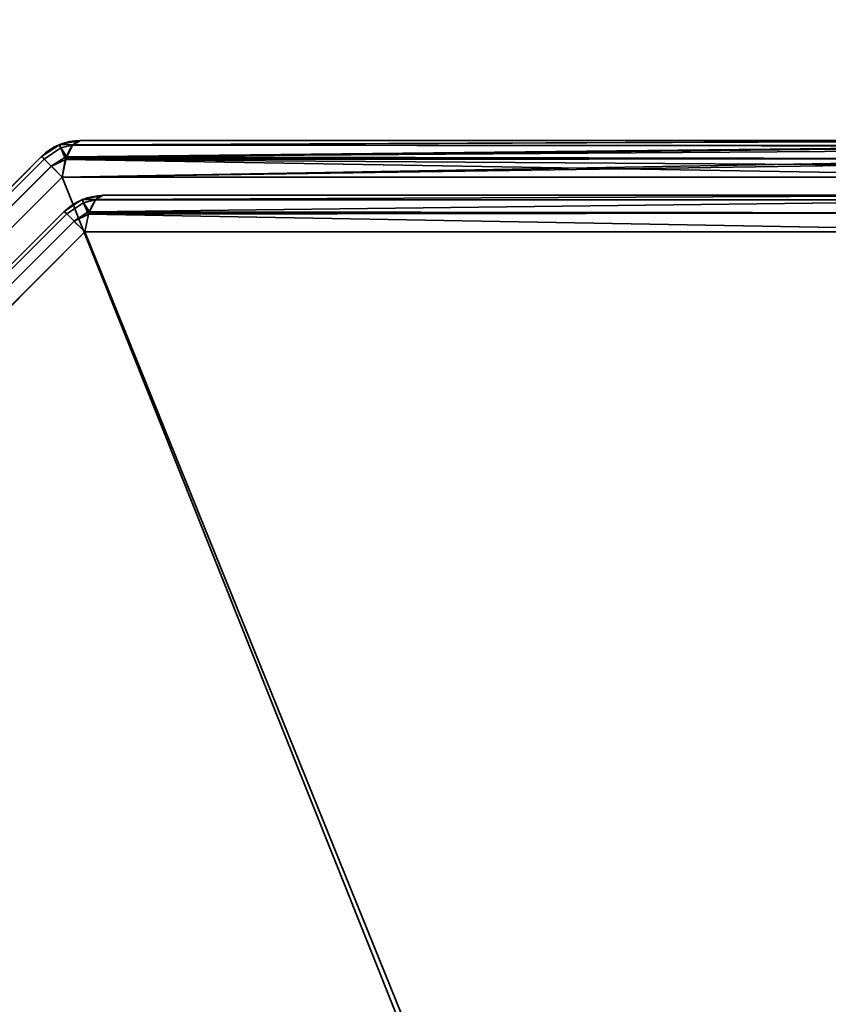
# Model space of a CAD drawing. Header units: millimetres. Extents: x -488 to 6688, y -115 to 115.
# Tile 491 of 656: x 1120 to 1131, y -9 to 3. Entities that reach past the tile are written whole.
import ezdxf

# ---------------------------------------------------------------- set-up
doc = ezdxf.new("R2010")
doc.units = ezdxf.units.MM
doc.layers.add('151', color=7, linetype='Continuous', true_color=0xffffff)

# ---------------------------------------------------------------- blocks, each defined once
blk = doc.blocks.new('UG_SURFACE_002')
at = {"layer": '151', "color": 252, "linetype": 'Continuous', "lineweight": 35}
for points in [[(2037.5, -15, 2194.25), (2037.5, 115, 2194.25), (962.5, 115, 2194.25), (962.5, -15, 2194.25)], [(1112.5, -15, 2044.25), (1112.5, 115, 2044.25), (1887.5, 115, 2044.25), (1887.5, -15, 2044.25)]]:
    blk.add_3dface(points, dxfattribs=at)
blk = doc.blocks.new('UG_SURFACE_115')
at = {"layer": '151', "color": 252, "linetype": 'Continuous', "lineweight": 35}
for points in [[(1121.007, 1.586, 1159.987), (1121.1, 1.641, 1159.739), (1120.834, 1.588, 1159.739)], [(1120.834, 1.588, 1159.739), (1121.1, 1.641, 1159.739), (1121.1, 1.641, 1012.761), (1120.834, 1.588, 1012.761)], [(1120.834, 1.588, 1012.761), (1121.1, 1.641, 1012.761), (1121.007, 1.586, 1012.513)], [(1121.001, 1.583, 1012.499), (1121.007, 1.586, 1012.513), (1134.1, 1.641, 1007.873)], [(1134.1, 1.641, 1007.873), (1134.198, 1.576, 1007.54), (1121.001, 1.583, 1012.499)], [(1121.007, 1.586, 1159.987), (1134.131, 1.636, 1164.732), (1134.1, 1.641, 1164.627)], [(1134.1, 1.641, 1164.627), (1121.1, 1.641, 1159.739), (1121.007, 1.586, 1159.987)], [(1121.007, 1.586, 1012.513), (1121.1, 1.641, 1012.761), (1134.1, 1.641, 1007.873)], [(1121.007, 1.586, 1159.987), (1134.196, 1.567, 1164.955), (1134.131, 1.636, 1164.732)], [(1134.1, 1.641, 1164.627), (1134.1, 1.641, 1007.873), (1121.1, 1.641, 1012.761), (1121.1, 1.641, 1159.739)], [(1120.832, 1.587, 1159.739), (1120.605, 1.436, 1159.739), (1120.637, 1.404, 1159.986), (1120.851, 1.546, 1159.987)], [(1120.832, 1.587, 1159.739), (1120.832, 1.587, 1012.761), (1120.605, 1.436, 1012.761), (1120.605, 1.436, 1159.739)], [(1120.851, 1.546, 1012.513), (1120.637, 1.404, 1012.514), (1120.605, 1.436, 1012.761), (1120.832, 1.587, 1012.761)], [(1120.901, 1.425, 1160.204), (1120.851, 1.546, 1159.987), (1120.637, 1.404, 1159.987), (1120.729, 1.312, 1160.201)], [(1120.637, 1.404, 1159.986), (1120.637, 1.404, 1159.987), (1120.851, 1.546, 1159.987)], [(1120.851, 1.546, 1012.513), (1120.637, 1.404, 1012.513), (1120.637, 1.404, 1012.514)], [(1120.729, 1.312, 1012.299), (1120.637, 1.404, 1012.513), (1120.851, 1.546, 1012.513), (1120.901, 1.425, 1012.296)], [(1120.851, 1.546, 1159.987), (1120.834, 1.588, 1159.739), (1120.832, 1.587, 1159.739)], [(1120.834, 1.588, 1012.761), (1120.832, 1.587, 1012.761), (1120.832, 1.587, 1159.739), (1120.834, 1.588, 1159.739)], [(1120.832, 1.587, 1012.761), (1120.834, 1.588, 1012.761), (1120.851, 1.546, 1012.513)], [(1120.834, 1.588, 1159.739), (1120.851, 1.546, 1159.987), (1121.007, 1.586, 1159.987)], [(1121.007, 1.586, 1012.513), (1120.851, 1.546, 1012.513), (1120.834, 1.588, 1012.761)], [(1121.001, 1.583, 1160.001), (1121.007, 1.586, 1159.987), (1120.851, 1.546, 1159.987)], [(1120.851, 1.546, 1012.513), (1121.007, 1.586, 1012.513), (1121.001, 1.583, 1012.499)], [(1120.926, 1.43, 1160.202), (1121.001, 1.583, 1160.001), (1120.851, 1.546, 1159.987)], [(1120.851, 1.546, 1012.513), (1121.001, 1.583, 1012.499), (1120.926, 1.43, 1012.298)], [(1120.851, 1.546, 1159.987), (1120.901, 1.425, 1160.204), (1120.926, 1.43, 1160.202)], [(1120.926, 1.43, 1012.298), (1120.901, 1.425, 1012.296), (1120.851, 1.546, 1012.513)], [(1120.919, 1.418, 1012.281), (1120.926, 1.43, 1012.298), (1134.198, 1.576, 1007.54)], [(1134.198, 1.576, 1007.54), (1134.21, 1.568, 1007.499), (1120.919, 1.418, 1012.281)], [(1134.21, 1.568, 1007.499), (1134.278, 1.41, 1007.266), (1120.919, 1.418, 1012.281)], [(1134.196, 1.567, 1164.955), (1121.001, 1.583, 1160.001), (1120.926, 1.43, 1160.202)], [(1120.926, 1.43, 1012.298), (1121.001, 1.583, 1012.499), (1134.198, 1.576, 1007.54)], [(1120.926, 1.43, 1160.202), (1134.236, 1.525, 1165.09), (1134.196, 1.567, 1164.955)], [(1120.926, 1.43, 1160.202), (1134.276, 1.406, 1165.228), (1134.236, 1.525, 1165.09)], [(1121.007, 1.586, 1159.987), (1121.001, 1.583, 1160.001), (1134.196, 1.567, 1164.955)], [(1110.596, -8.637, 1159.986), (1120.637, 1.404, 1159.986), (1120.605, 1.436, 1159.739), (1110.564, -8.605, 1159.739)], [(1120.637, 1.404, 1012.514), (1110.596, -8.637, 1012.514), (1110.564, -8.605, 1012.761), (1120.605, 1.436, 1012.761)], [(1120.605, 1.436, 1159.739), (1120.605, 1.436, 1012.761), (1110.564, -8.605, 1012.761), (1110.564, -8.605, 1159.739)], [(1120.637, 1.404, 1159.987), (1120.637, 1.404, 1159.986), (1110.596, -8.637, 1159.986), (1110.596, -8.637, 1159.987)], [(1110.596, -8.637, 1159.987), (1110.688, -8.729, 1160.201), (1120.729, 1.312, 1160.201), (1120.637, 1.404, 1159.987)], [(1120.637, 1.404, 1012.513), (1120.729, 1.312, 1012.299), (1110.688, -8.729, 1012.299), (1110.596, -8.637, 1012.513)], [(1110.596, -8.637, 1012.513), (1110.596, -8.637, 1012.514), (1120.637, 1.404, 1012.514), (1120.637, 1.404, 1012.513)], [(1120.729, 1.312, 1160.201), (1120.73, 1.311, 1160.204), (1120.901, 1.425, 1160.204)], [(1120.901, 1.425, 1012.296), (1120.73, 1.311, 1012.296), (1120.729, 1.312, 1012.299)], [(1120.916, 1.4, 1160.228), (1120.901, 1.425, 1160.204), (1120.73, 1.311, 1160.204)], [(1120.73, 1.311, 1012.296), (1120.901, 1.425, 1012.296), (1120.916, 1.4, 1012.272)], [(1120.73, 1.311, 1160.204), (1120.867, 1.173, 1160.357), (1120.916, 1.4, 1160.228)], [(1120.916, 1.4, 1012.272), (1120.867, 1.173, 1012.143), (1120.73, 1.311, 1012.296)], [(1120.867, 1.173, 1012.143), (1120.916, 1.4, 1012.272), (1134.278, 1.41, 1007.266)], [(1134.278, 1.41, 1007.266), (1134.294, 1.373, 1007.212), (1120.867, 1.173, 1012.143)], [(1120.916, 1.4, 1160.228), (1120.867, 1.173, 1160.357), (1134.332, 1.173, 1165.419)], [(1120.919, 1.418, 1160.219), (1120.926, 1.43, 1160.202), (1120.901, 1.425, 1160.204)], [(1120.901, 1.425, 1012.296), (1120.926, 1.43, 1012.298), (1120.919, 1.418, 1012.281)], [(1120.901, 1.425, 1160.204), (1120.916, 1.4, 1160.228), (1120.919, 1.418, 1160.219)], [(1120.919, 1.418, 1012.281), (1120.916, 1.4, 1012.272), (1120.901, 1.425, 1012.296)], [(1134.276, 1.406, 1165.228), (1120.919, 1.418, 1160.219), (1120.916, 1.4, 1160.228)], [(1120.916, 1.4, 1012.272), (1120.919, 1.418, 1012.281), (1134.278, 1.41, 1007.266)], [(1120.916, 1.4, 1160.228), (1134.31, 1.307, 1165.343), (1134.276, 1.406, 1165.228)], [(1120.916, 1.4, 1160.228), (1134.332, 1.173, 1165.419), (1134.31, 1.307, 1165.343)], [(1120.926, 1.43, 1160.202), (1120.919, 1.418, 1160.219), (1134.276, 1.406, 1165.228)], [(1120.73, 1.311, 1160.204), (1120.729, 1.312, 1160.201), (1110.688, -8.729, 1160.201), (1110.689, -8.73, 1160.204)], [(1110.689, -8.73, 1012.296), (1110.688, -8.729, 1012.299), (1120.729, 1.312, 1012.299), (1120.73, 1.311, 1012.296)], [(1110.689, -8.73, 1160.204), (1110.827, -8.868, 1160.357), (1120.867, 1.173, 1160.357), (1120.73, 1.311, 1160.204)], [(1120.73, 1.311, 1012.296), (1120.867, 1.173, 1012.143), (1110.827, -8.868, 1012.143), (1110.689, -8.73, 1012.296)], [(1134.294, 1.373, 1007.212), (1134.332, 1.173, 1007.081), (1120.867, 1.173, 1012.143)], [(1120.867, 1.173, 1160.357), (1110.827, -8.868, 1160.357), (1110.827, -22.332, 1165.419), (1130.252, -22.332, 1172.723)], [(1130.252, -22.332, 999.777), (1110.827, -22.332, 1007.081), (1110.827, -8.868, 1012.143), (1120.867, 1.173, 1012.143)], [(1130.252, -22.332, 1172.723), (1134.332, -18.252, 1172.723), (1134.332, 1.173, 1165.419), (1120.867, 1.173, 1160.357)], [(1120.867, 1.173, 1012.143), (1134.332, 1.173, 1007.081), (1134.332, -18.252, 999.777), (1130.252, -22.332, 999.777)], [(1121.122, 0.887, 1013.182), (1121.122, 0.887, 1159.318), (1120.895, 0.736, 1159.318), (1120.895, 0.736, 1013.182)], [(1121.122, 0.887, 1013.182), (1120.895, 0.736, 1013.182), (1120.927, 0.704, 1012.935), (1121.141, 0.846, 1012.933)], [(1121.141, 0.846, 1159.567), (1120.927, 0.704, 1159.565), (1120.895, 0.736, 1159.318), (1121.122, 0.887, 1159.318)], [(1121.123, 0.888, 1159.318), (1121.122, 0.887, 1159.318), (1121.122, 0.887, 1013.182), (1121.123, 0.888, 1013.182)], [(1121.141, 0.846, 1012.933), (1121.123, 0.888, 1013.182), (1121.122, 0.887, 1013.182)], [(1121.122, 0.887, 1159.318), (1121.123, 0.888, 1159.318), (1121.141, 0.846, 1159.567)], [(1121.123, 0.888, 1013.182), (1121.39, 0.941, 1013.182), (1121.39, 0.941, 1159.318), (1121.123, 0.888, 1159.318)], [(1121.297, 0.886, 1012.933), (1121.39, 0.941, 1013.182), (1121.123, 0.888, 1013.182)], [(1121.123, 0.888, 1159.318), (1121.39, 0.941, 1159.318), (1121.297, 0.886, 1159.566)], [(1121.123, 0.888, 1013.182), (1121.141, 0.846, 1012.933), (1121.297, 0.886, 1012.933)], [(1121.297, 0.886, 1159.566), (1121.141, 0.846, 1159.567), (1121.123, 0.888, 1159.318)], [(1121.292, 0.883, 1012.92), (1121.297, 0.886, 1012.933), (1121.141, 0.846, 1012.933)], [(1121.141, 0.846, 1159.567), (1121.297, 0.886, 1159.566), (1121.292, 0.883, 1159.58)], [(1121.216, 0.73, 1012.718), (1121.292, 0.883, 1012.92), (1121.141, 0.846, 1012.933)], [(1121.141, 0.846, 1159.567), (1121.292, 0.883, 1159.58), (1121.216, 0.73, 1159.781)], [(1134.002, 0.883, 1164.359), (1133.92, 0.718, 1164.577), (1121.21, 0.718, 1159.798), (1121.216, 0.73, 1159.781)], [(1121.216, 0.73, 1159.781), (1121.292, 0.883, 1159.58), (1134.002, 0.883, 1164.359)], [(1133.92, 0.718, 1007.923), (1134.002, 0.883, 1008.141), (1121.292, 0.883, 1012.92), (1121.216, 0.73, 1012.718)], [(1134.1, 0.941, 1164.097), (1134.002, 0.883, 1164.359), (1121.292, 0.883, 1159.58), (1121.297, 0.886, 1159.566)], [(1121.297, 0.886, 1012.933), (1121.292, 0.883, 1012.92), (1134.002, 0.883, 1008.141)], [(1121.297, 0.886, 1159.566), (1121.39, 0.941, 1159.318), (1134.1, 0.941, 1164.097)], [(1134.002, 0.883, 1008.141), (1134.1, 0.941, 1008.403), (1121.39, 0.941, 1013.182), (1121.297, 0.886, 1012.933)], [(1134.1, 0.941, 1164.097), (1121.39, 0.941, 1159.318), (1121.39, 0.941, 1013.182), (1134.1, 0.941, 1008.403)], [(1121.191, 0.725, 1012.717), (1121.141, 0.846, 1012.933), (1120.927, 0.704, 1012.933), (1121.019, 0.612, 1012.72)], [(1120.927, 0.704, 1012.935), (1120.927, 0.704, 1012.933), (1121.141, 0.846, 1012.933)], [(1121.141, 0.846, 1159.567), (1120.927, 0.704, 1159.567), (1120.927, 0.704, 1159.565)], [(1121.019, 0.612, 1159.78), (1120.927, 0.704, 1159.567), (1121.141, 0.846, 1159.567), (1121.191, 0.725, 1159.783)], [(1121.141, 0.846, 1012.933), (1121.191, 0.725, 1012.717), (1121.216, 0.73, 1012.718)], [(1121.216, 0.73, 1159.781), (1121.191, 0.725, 1159.783), (1121.141, 0.846, 1159.567)], [(1111.296, -8.927, 1012.935), (1120.927, 0.704, 1012.935), (1120.895, 0.736, 1013.182), (1111.264, -8.895, 1013.182)], [(1120.895, 0.736, 1159.318), (1111.264, -8.895, 1159.318), (1111.264, -8.895, 1013.182), (1120.895, 0.736, 1013.182)], [(1120.927, 0.704, 1159.565), (1111.296, -8.927, 1159.565), (1111.264, -8.895, 1159.318), (1120.895, 0.736, 1159.318)], [(1120.927, 0.704, 1012.933), (1120.927, 0.704, 1012.935), (1111.296, -8.927, 1012.935), (1111.296, -8.927, 1012.933)], [(1111.296, -8.927, 1012.933), (1111.388, -9.019, 1012.72), (1121.019, 0.612, 1012.72), (1120.927, 0.704, 1012.933)], [(1120.927, 0.704, 1159.567), (1121.019, 0.612, 1159.78), (1111.388, -9.019, 1159.78), (1111.296, -8.927, 1159.567)], [(1111.296, -8.927, 1159.567), (1111.296, -8.927, 1159.565), (1120.927, 0.704, 1159.565), (1120.927, 0.704, 1159.567)], [(1121.019, 0.612, 1012.72), (1121.02, 0.611, 1012.717), (1121.191, 0.725, 1012.717)], [(1121.191, 0.725, 1159.783), (1121.02, 0.611, 1159.783), (1121.019, 0.612, 1159.78)], [(1121.206, 0.7, 1012.692), (1121.191, 0.725, 1012.717), (1121.02, 0.611, 1012.717)], [(1121.02, 0.611, 1159.783), (1121.191, 0.725, 1159.783), (1121.206, 0.7, 1159.808)], [(1121.02, 0.611, 1012.717), (1121.158, 0.473, 1012.564), (1121.206, 0.7, 1012.692)], [(1121.206, 0.7, 1159.808), (1121.158, 0.473, 1159.936), (1121.02, 0.611, 1159.783)], [(1133.92, 0.718, 1164.577), (1133.868, 0.473, 1164.715), (1121.158, 0.473, 1159.936), (1121.206, 0.7, 1159.808)], [(1121.206, 0.7, 1012.692), (1121.158, 0.473, 1012.564), (1133.868, 0.473, 1007.785)], [(1121.21, 0.718, 1012.702), (1121.216, 0.73, 1012.718), (1121.191, 0.725, 1012.717)], [(1121.191, 0.725, 1159.783), (1121.216, 0.73, 1159.781), (1121.21, 0.718, 1159.798)], [(1121.191, 0.725, 1012.717), (1121.206, 0.7, 1012.692), (1121.21, 0.718, 1012.702)], [(1121.21, 0.718, 1159.798), (1121.206, 0.7, 1159.808), (1121.191, 0.725, 1159.783)], [(1121.206, 0.7, 1159.808), (1121.21, 0.718, 1159.798), (1133.92, 0.718, 1164.577)], [(1133.868, 0.473, 1007.785), (1133.92, 0.718, 1007.923), (1121.21, 0.718, 1012.702), (1121.206, 0.7, 1012.692)], [(1121.216, 0.73, 1012.718), (1121.21, 0.718, 1012.702), (1133.92, 0.718, 1007.923)], [(1121.02, 0.611, 1012.717), (1121.019, 0.612, 1012.72), (1111.388, -9.019, 1012.72), (1111.389, -9.02, 1012.717)], [(1111.389, -9.02, 1159.783), (1111.388, -9.019, 1159.78), (1121.019, 0.612, 1159.78), (1121.02, 0.611, 1159.783)], [(1111.389, -9.02, 1012.717), (1111.527, -9.157, 1012.564), (1121.158, 0.473, 1012.564), (1121.02, 0.611, 1012.717)], [(1121.02, 0.611, 1159.783), (1121.158, 0.473, 1159.936), (1111.527, -9.157, 1159.936), (1111.389, -9.02, 1159.783)], [(1130.485, -22.565, 1172.105), (1111.527, -21.868, 1164.715), (1111.527, -9.157, 1159.936), (1121.158, 0.473, 1159.936)], [(1121.158, 0.473, 1012.564), (1111.527, -9.157, 1012.564), (1111.527, -21.868, 1007.785), (1130.485, -22.565, 1000.395)], [(1121.158, 0.473, 1159.936), (1133.868, 0.473, 1164.715), (1134.565, -18.485, 1172.105), (1130.485, -22.565, 1172.105)], [(1130.485, -22.565, 1000.395), (1134.565, -18.485, 1000.395), (1133.868, 0.473, 1007.785), (1121.158, 0.473, 1012.564)]]:
    blk.add_3dface(points, dxfattribs=at)
blk = doc.blocks.new('UG_SURFACE_118')
at = {"layer": '151', "color": 252, "linetype": 'Continuous', "lineweight": 35}
for points in [[(1121.007, 1.586, 1159.987), (1121.1, 1.641, 1159.739), (1120.834, 1.588, 1159.739)], [(1120.834, 1.588, 1159.739), (1121.1, 1.641, 1159.739), (1121.1, 1.641, 1012.761), (1120.834, 1.588, 1012.761)], [(1120.834, 1.588, 1012.761), (1121.1, 1.641, 1012.761), (1121.007, 1.586, 1012.513)], [(1121.001, 1.583, 1012.499), (1121.007, 1.586, 1012.513), (1134.1, 1.641, 1007.873)], [(1134.1, 1.641, 1007.873), (1134.198, 1.576, 1007.54), (1121.001, 1.583, 1012.499)], [(1121.007, 1.586, 1159.987), (1134.131, 1.636, 1164.732), (1134.1, 1.641, 1164.627)], [(1134.1, 1.641, 1164.627), (1121.1, 1.641, 1159.739), (1121.007, 1.586, 1159.987)], [(1121.007, 1.586, 1012.513), (1121.1, 1.641, 1012.761), (1134.1, 1.641, 1007.873)], [(1121.007, 1.586, 1159.987), (1134.196, 1.567, 1164.955), (1134.131, 1.636, 1164.732)], [(1134.1, 1.641, 1164.627), (1134.1, 1.641, 1007.873), (1121.1, 1.641, 1012.761), (1121.1, 1.641, 1159.739)], [(1120.832, 1.587, 1159.739), (1120.605, 1.436, 1159.739), (1120.637, 1.404, 1159.986), (1120.851, 1.546, 1159.987)], [(1120.832, 1.587, 1159.739), (1120.832, 1.587, 1012.761), (1120.605, 1.436, 1012.761), (1120.605, 1.436, 1159.739)], [(1120.851, 1.546, 1012.513), (1120.637, 1.404, 1012.514), (1120.605, 1.436, 1012.761), (1120.832, 1.587, 1012.761)], [(1120.901, 1.425, 1160.204), (1120.851, 1.546, 1159.987), (1120.637, 1.404, 1159.987), (1120.729, 1.312, 1160.201)], [(1120.637, 1.404, 1159.986), (1120.637, 1.404, 1159.987), (1120.851, 1.546, 1159.987)], [(1120.851, 1.546, 1012.513), (1120.637, 1.404, 1012.513), (1120.637, 1.404, 1012.514)], [(1120.729, 1.312, 1012.299), (1120.637, 1.404, 1012.513), (1120.851, 1.546, 1012.513), (1120.901, 1.425, 1012.296)], [(1120.851, 1.546, 1159.987), (1120.834, 1.588, 1159.739), (1120.832, 1.587, 1159.739)], [(1120.834, 1.588, 1012.761), (1120.832, 1.587, 1012.761), (1120.832, 1.587, 1159.739), (1120.834, 1.588, 1159.739)], [(1120.832, 1.587, 1012.761), (1120.834, 1.588, 1012.761), (1120.851, 1.546, 1012.513)], [(1120.834, 1.588, 1159.739), (1120.851, 1.546, 1159.987), (1121.007, 1.586, 1159.987)], [(1121.007, 1.586, 1012.513), (1120.851, 1.546, 1012.513), (1120.834, 1.588, 1012.761)], [(1121.001, 1.583, 1160.001), (1121.007, 1.586, 1159.987), (1120.851, 1.546, 1159.987)], [(1120.851, 1.546, 1012.513), (1121.007, 1.586, 1012.513), (1121.001, 1.583, 1012.499)], [(1120.926, 1.43, 1160.202), (1121.001, 1.583, 1160.001), (1120.851, 1.546, 1159.987)], [(1120.851, 1.546, 1012.513), (1121.001, 1.583, 1012.499), (1120.926, 1.43, 1012.298)], [(1120.851, 1.546, 1159.987), (1120.901, 1.425, 1160.204), (1120.926, 1.43, 1160.202)], [(1120.926, 1.43, 1012.298), (1120.901, 1.425, 1012.296), (1120.851, 1.546, 1012.513)], [(1120.919, 1.418, 1012.281), (1120.926, 1.43, 1012.298), (1134.198, 1.576, 1007.54)], [(1134.198, 1.576, 1007.54), (1134.21, 1.568, 1007.499), (1120.919, 1.418, 1012.281)], [(1134.21, 1.568, 1007.499), (1134.278, 1.41, 1007.266), (1120.919, 1.418, 1012.281)], [(1134.196, 1.567, 1164.955), (1121.001, 1.583, 1160.001), (1120.926, 1.43, 1160.202)], [(1120.926, 1.43, 1012.298), (1121.001, 1.583, 1012.499), (1134.198, 1.576, 1007.54)], [(1120.926, 1.43, 1160.202), (1134.236, 1.525, 1165.09), (1134.196, 1.567, 1164.955)], [(1120.926, 1.43, 1160.202), (1134.276, 1.406, 1165.228), (1134.236, 1.525, 1165.09)], [(1121.007, 1.586, 1159.987), (1121.001, 1.583, 1160.001), (1134.196, 1.567, 1164.955)], [(1110.596, -8.637, 1159.986), (1120.637, 1.404, 1159.986), (1120.605, 1.436, 1159.739), (1110.564, -8.605, 1159.739)], [(1120.637, 1.404, 1012.514), (1110.596, -8.637, 1012.514), (1110.564, -8.605, 1012.761), (1120.605, 1.436, 1012.761)], [(1120.605, 1.436, 1159.739), (1120.605, 1.436, 1012.761), (1110.564, -8.605, 1012.761), (1110.564, -8.605, 1159.739)], [(1120.637, 1.404, 1159.987), (1120.637, 1.404, 1159.986), (1110.596, -8.637, 1159.986), (1110.596, -8.637, 1159.987)], [(1110.596, -8.637, 1159.987), (1110.688, -8.729, 1160.201), (1120.729, 1.312, 1160.201), (1120.637, 1.404, 1159.987)], [(1120.637, 1.404, 1012.513), (1120.729, 1.312, 1012.299), (1110.688, -8.729, 1012.299), (1110.596, -8.637, 1012.513)], [(1110.596, -8.637, 1012.513), (1110.596, -8.637, 1012.514), (1120.637, 1.404, 1012.514), (1120.637, 1.404, 1012.513)], [(1120.729, 1.312, 1160.201), (1120.73, 1.311, 1160.204), (1120.901, 1.425, 1160.204)], [(1120.901, 1.425, 1012.296), (1120.73, 1.311, 1012.296), (1120.729, 1.312, 1012.299)], [(1120.916, 1.4, 1160.228), (1120.901, 1.425, 1160.204), (1120.73, 1.311, 1160.204)], [(1120.73, 1.311, 1012.296), (1120.901, 1.425, 1012.296), (1120.916, 1.4, 1012.272)], [(1120.73, 1.311, 1160.204), (1120.867, 1.173, 1160.357), (1120.916, 1.4, 1160.228)], [(1120.916, 1.4, 1012.272), (1120.867, 1.173, 1012.143), (1120.73, 1.311, 1012.296)], [(1120.867, 1.173, 1012.143), (1120.916, 1.4, 1012.272), (1134.278, 1.41, 1007.266)], [(1134.278, 1.41, 1007.266), (1134.294, 1.373, 1007.212), (1120.867, 1.173, 1012.143)], [(1120.916, 1.4, 1160.228), (1120.867, 1.173, 1160.357), (1134.332, 1.173, 1165.419)], [(1120.919, 1.418, 1160.219), (1120.926, 1.43, 1160.202), (1120.901, 1.425, 1160.204)], [(1120.901, 1.425, 1012.296), (1120.926, 1.43, 1012.298), (1120.919, 1.418, 1012.281)], [(1120.901, 1.425, 1160.204), (1120.916, 1.4, 1160.228), (1120.919, 1.418, 1160.219)], [(1120.919, 1.418, 1012.281), (1120.916, 1.4, 1012.272), (1120.901, 1.425, 1012.296)], [(1134.276, 1.406, 1165.228), (1120.919, 1.418, 1160.219), (1120.916, 1.4, 1160.228)], [(1120.916, 1.4, 1012.272), (1120.919, 1.418, 1012.281), (1134.278, 1.41, 1007.266)], [(1120.916, 1.4, 1160.228), (1134.31, 1.307, 1165.343), (1134.276, 1.406, 1165.228)], [(1120.916, 1.4, 1160.228), (1134.332, 1.173, 1165.419), (1134.31, 1.307, 1165.343)], [(1120.926, 1.43, 1160.202), (1120.919, 1.418, 1160.219), (1134.276, 1.406, 1165.228)], [(1120.73, 1.311, 1160.204), (1120.729, 1.312, 1160.201), (1110.688, -8.729, 1160.201), (1110.689, -8.73, 1160.204)], [(1110.689, -8.73, 1012.296), (1110.688, -8.729, 1012.299), (1120.729, 1.312, 1012.299), (1120.73, 1.311, 1012.296)], [(1110.689, -8.73, 1160.204), (1110.827, -8.868, 1160.357), (1120.867, 1.173, 1160.357), (1120.73, 1.311, 1160.204)], [(1120.73, 1.311, 1012.296), (1120.867, 1.173, 1012.143), (1110.827, -8.868, 1012.143), (1110.689, -8.73, 1012.296)], [(1134.294, 1.373, 1007.212), (1134.332, 1.173, 1007.081), (1120.867, 1.173, 1012.143)], [(1120.867, 1.173, 1160.357), (1110.827, -8.868, 1160.357), (1110.827, -22.332, 1165.419), (1130.252, -22.332, 1172.723)], [(1130.252, -22.332, 999.777), (1110.827, -22.332, 1007.081), (1110.827, -8.868, 1012.143), (1120.867, 1.173, 1012.143)], [(1130.252, -22.332, 1172.723), (1134.332, -18.252, 1172.723), (1134.332, 1.173, 1165.419), (1120.867, 1.173, 1160.357)], [(1120.867, 1.173, 1012.143), (1134.332, 1.173, 1007.081), (1134.332, -18.252, 999.777), (1130.252, -22.332, 999.777)], [(1121.122, 0.887, 1013.182), (1121.122, 0.887, 1159.318), (1120.895, 0.736, 1159.318), (1120.895, 0.736, 1013.182)], [(1121.122, 0.887, 1013.182), (1120.895, 0.736, 1013.182), (1120.927, 0.704, 1012.935), (1121.141, 0.846, 1012.933)], [(1121.141, 0.846, 1159.567), (1120.927, 0.704, 1159.565), (1120.895, 0.736, 1159.318), (1121.122, 0.887, 1159.318)], [(1121.123, 0.888, 1159.318), (1121.122, 0.887, 1159.318), (1121.122, 0.887, 1013.182), (1121.123, 0.888, 1013.182)], [(1121.141, 0.846, 1012.933), (1121.123, 0.888, 1013.182), (1121.122, 0.887, 1013.182)], [(1121.122, 0.887, 1159.318), (1121.123, 0.888, 1159.318), (1121.141, 0.846, 1159.567)], [(1121.123, 0.888, 1013.182), (1121.39, 0.941, 1013.182), (1121.39, 0.941, 1159.318), (1121.123, 0.888, 1159.318)], [(1121.297, 0.886, 1012.933), (1121.39, 0.941, 1013.182), (1121.123, 0.888, 1013.182)], [(1121.123, 0.888, 1159.318), (1121.39, 0.941, 1159.318), (1121.297, 0.886, 1159.566)], [(1121.123, 0.888, 1013.182), (1121.141, 0.846, 1012.933), (1121.297, 0.886, 1012.933)], [(1121.297, 0.886, 1159.566), (1121.141, 0.846, 1159.567), (1121.123, 0.888, 1159.318)], [(1121.292, 0.883, 1012.92), (1121.297, 0.886, 1012.933), (1121.141, 0.846, 1012.933)], [(1121.141, 0.846, 1159.567), (1121.297, 0.886, 1159.566), (1121.292, 0.883, 1159.58)], [(1121.216, 0.73, 1012.718), (1121.292, 0.883, 1012.92), (1121.141, 0.846, 1012.933)], [(1121.141, 0.846, 1159.567), (1121.292, 0.883, 1159.58), (1121.216, 0.73, 1159.781)], [(1134.002, 0.883, 1164.359), (1133.92, 0.718, 1164.577), (1121.21, 0.718, 1159.798), (1121.216, 0.73, 1159.781)], [(1121.216, 0.73, 1159.781), (1121.292, 0.883, 1159.58), (1134.002, 0.883, 1164.359)], [(1133.92, 0.718, 1007.923), (1134.002, 0.883, 1008.141), (1121.292, 0.883, 1012.92), (1121.216, 0.73, 1012.718)], [(1134.1, 0.941, 1164.097), (1134.002, 0.883, 1164.359), (1121.292, 0.883, 1159.58), (1121.297, 0.886, 1159.566)], [(1121.297, 0.886, 1012.933), (1121.292, 0.883, 1012.92), (1134.002, 0.883, 1008.141)], [(1121.297, 0.886, 1159.566), (1121.39, 0.941, 1159.318), (1134.1, 0.941, 1164.097)], [(1134.002, 0.883, 1008.141), (1134.1, 0.941, 1008.403), (1121.39, 0.941, 1013.182), (1121.297, 0.886, 1012.933)], [(1134.1, 0.941, 1164.097), (1121.39, 0.941, 1159.318), (1121.39, 0.941, 1013.182), (1134.1, 0.941, 1008.403)], [(1121.191, 0.725, 1012.717), (1121.141, 0.846, 1012.933), (1120.927, 0.704, 1012.933), (1121.019, 0.612, 1012.72)], [(1120.927, 0.704, 1012.935), (1120.927, 0.704, 1012.933), (1121.141, 0.846, 1012.933)], [(1121.141, 0.846, 1159.567), (1120.927, 0.704, 1159.567), (1120.927, 0.704, 1159.565)], [(1121.019, 0.612, 1159.78), (1120.927, 0.704, 1159.567), (1121.141, 0.846, 1159.567), (1121.191, 0.725, 1159.783)], [(1121.141, 0.846, 1012.933), (1121.191, 0.725, 1012.717), (1121.216, 0.73, 1012.718)], [(1121.216, 0.73, 1159.781), (1121.191, 0.725, 1159.783), (1121.141, 0.846, 1159.567)], [(1111.296, -8.927, 1012.935), (1120.927, 0.704, 1012.935), (1120.895, 0.736, 1013.182), (1111.264, -8.895, 1013.182)], [(1120.895, 0.736, 1159.318), (1111.264, -8.895, 1159.318), (1111.264, -8.895, 1013.182), (1120.895, 0.736, 1013.182)], [(1120.927, 0.704, 1159.565), (1111.296, -8.927, 1159.565), (1111.264, -8.895, 1159.318), (1120.895, 0.736, 1159.318)], [(1120.927, 0.704, 1012.933), (1120.927, 0.704, 1012.935), (1111.296, -8.927, 1012.935), (1111.296, -8.927, 1012.933)], [(1111.296, -8.927, 1012.933), (1111.388, -9.019, 1012.72), (1121.019, 0.612, 1012.72), (1120.927, 0.704, 1012.933)], [(1120.927, 0.704, 1159.567), (1121.019, 0.612, 1159.78), (1111.388, -9.019, 1159.78), (1111.296, -8.927, 1159.567)], [(1111.296, -8.927, 1159.567), (1111.296, -8.927, 1159.565), (1120.927, 0.704, 1159.565), (1120.927, 0.704, 1159.567)], [(1121.019, 0.612, 1012.72), (1121.02, 0.611, 1012.717), (1121.191, 0.725, 1012.717)], [(1121.191, 0.725, 1159.783), (1121.02, 0.611, 1159.783), (1121.019, 0.612, 1159.78)], [(1121.206, 0.7, 1012.692), (1121.191, 0.725, 1012.717), (1121.02, 0.611, 1012.717)], [(1121.02, 0.611, 1159.783), (1121.191, 0.725, 1159.783), (1121.206, 0.7, 1159.808)], [(1121.02, 0.611, 1012.717), (1121.158, 0.473, 1012.564), (1121.206, 0.7, 1012.692)], [(1121.206, 0.7, 1159.808), (1121.158, 0.473, 1159.936), (1121.02, 0.611, 1159.783)], [(1133.92, 0.718, 1164.577), (1133.868, 0.473, 1164.715), (1121.158, 0.473, 1159.936), (1121.206, 0.7, 1159.808)], [(1121.206, 0.7, 1012.692), (1121.158, 0.473, 1012.564), (1133.868, 0.473, 1007.785)], [(1121.21, 0.718, 1012.702), (1121.216, 0.73, 1012.718), (1121.191, 0.725, 1012.717)], [(1121.191, 0.725, 1159.783), (1121.216, 0.73, 1159.781), (1121.21, 0.718, 1159.798)], [(1121.191, 0.725, 1012.717), (1121.206, 0.7, 1012.692), (1121.21, 0.718, 1012.702)], [(1121.21, 0.718, 1159.798), (1121.206, 0.7, 1159.808), (1121.191, 0.725, 1159.783)], [(1121.206, 0.7, 1159.808), (1121.21, 0.718, 1159.798), (1133.92, 0.718, 1164.577)], [(1133.868, 0.473, 1007.785), (1133.92, 0.718, 1007.923), (1121.21, 0.718, 1012.702), (1121.206, 0.7, 1012.692)], [(1121.216, 0.73, 1012.718), (1121.21, 0.718, 1012.702), (1133.92, 0.718, 1007.923)], [(1121.02, 0.611, 1012.717), (1121.019, 0.612, 1012.72), (1111.388, -9.019, 1012.72), (1111.389, -9.02, 1012.717)], [(1111.389, -9.02, 1159.783), (1111.388, -9.019, 1159.78), (1121.019, 0.612, 1159.78), (1121.02, 0.611, 1159.783)], [(1111.389, -9.02, 1012.717), (1111.527, -9.157, 1012.564), (1121.158, 0.473, 1012.564), (1121.02, 0.611, 1012.717)], [(1121.02, 0.611, 1159.783), (1121.158, 0.473, 1159.936), (1111.527, -9.157, 1159.936), (1111.389, -9.02, 1159.783)], [(1130.485, -22.565, 1172.105), (1111.527, -21.868, 1164.715), (1111.527, -9.157, 1159.936), (1121.158, 0.473, 1159.936)], [(1121.158, 0.473, 1012.564), (1111.527, -9.157, 1012.564), (1111.527, -21.868, 1007.785), (1130.485, -22.565, 1000.395)], [(1121.158, 0.473, 1159.936), (1133.868, 0.473, 1164.715), (1134.565, -18.485, 1172.105), (1130.485, -22.565, 1172.105)], [(1130.485, -22.565, 1000.395), (1134.565, -18.485, 1000.395), (1133.868, 0.473, 1007.785), (1121.158, 0.473, 1012.564)]]:
    blk.add_3dface(points, dxfattribs=at)
blk = doc.blocks.new('UG_SURFACE_125')
at = {"layer": '151', "color": 252, "linetype": 'Continuous', "lineweight": 35}
for points in [[(1121.007, 1.586, 1159.987), (1121.1, 1.641, 1159.739), (1120.834, 1.588, 1159.739)], [(1120.834, 1.588, 1159.739), (1121.1, 1.641, 1159.739), (1121.1, 1.641, 1012.761), (1120.834, 1.588, 1012.761)], [(1120.834, 1.588, 1012.761), (1121.1, 1.641, 1012.761), (1121.007, 1.586, 1012.513)], [(1121.001, 1.583, 1012.499), (1121.007, 1.586, 1012.513), (1134.1, 1.641, 1007.873)], [(1134.1, 1.641, 1007.873), (1134.198, 1.576, 1007.54), (1121.001, 1.583, 1012.499)], [(1121.007, 1.586, 1159.987), (1134.131, 1.636, 1164.732), (1134.1, 1.641, 1164.627)], [(1134.1, 1.641, 1164.627), (1121.1, 1.641, 1159.739), (1121.007, 1.586, 1159.987)], [(1121.007, 1.586, 1012.513), (1121.1, 1.641, 1012.761), (1134.1, 1.641, 1007.873)], [(1121.007, 1.586, 1159.987), (1134.196, 1.567, 1164.955), (1134.131, 1.636, 1164.732)], [(1134.1, 1.641, 1164.627), (1134.1, 1.641, 1007.873), (1121.1, 1.641, 1012.761), (1121.1, 1.641, 1159.739)], [(1120.832, 1.587, 1159.739), (1120.605, 1.436, 1159.739), (1120.637, 1.404, 1159.986), (1120.851, 1.546, 1159.987)], [(1120.832, 1.587, 1159.739), (1120.832, 1.587, 1012.761), (1120.605, 1.436, 1012.761), (1120.605, 1.436, 1159.739)], [(1120.851, 1.546, 1012.513), (1120.637, 1.404, 1012.514), (1120.605, 1.436, 1012.761), (1120.832, 1.587, 1012.761)], [(1120.901, 1.425, 1160.204), (1120.851, 1.546, 1159.987), (1120.637, 1.404, 1159.987), (1120.729, 1.312, 1160.201)], [(1120.637, 1.404, 1159.986), (1120.637, 1.404, 1159.987), (1120.851, 1.546, 1159.987)], [(1120.851, 1.546, 1012.513), (1120.637, 1.404, 1012.513), (1120.637, 1.404, 1012.514)], [(1120.729, 1.312, 1012.299), (1120.637, 1.404, 1012.513), (1120.851, 1.546, 1012.513), (1120.901, 1.425, 1012.296)], [(1120.851, 1.546, 1159.987), (1120.834, 1.588, 1159.739), (1120.832, 1.587, 1159.739)], [(1120.834, 1.588, 1012.761), (1120.832, 1.587, 1012.761), (1120.832, 1.587, 1159.739), (1120.834, 1.588, 1159.739)], [(1120.832, 1.587, 1012.761), (1120.834, 1.588, 1012.761), (1120.851, 1.546, 1012.513)], [(1120.834, 1.588, 1159.739), (1120.851, 1.546, 1159.987), (1121.007, 1.586, 1159.987)], [(1121.007, 1.586, 1012.513), (1120.851, 1.546, 1012.513), (1120.834, 1.588, 1012.761)], [(1121.001, 1.583, 1160.001), (1121.007, 1.586, 1159.987), (1120.851, 1.546, 1159.987)], [(1120.851, 1.546, 1012.513), (1121.007, 1.586, 1012.513), (1121.001, 1.583, 1012.499)], [(1120.926, 1.43, 1160.202), (1121.001, 1.583, 1160.001), (1120.851, 1.546, 1159.987)], [(1120.851, 1.546, 1012.513), (1121.001, 1.583, 1012.499), (1120.926, 1.43, 1012.298)], [(1120.851, 1.546, 1159.987), (1120.901, 1.425, 1160.204), (1120.926, 1.43, 1160.202)], [(1120.926, 1.43, 1012.298), (1120.901, 1.425, 1012.296), (1120.851, 1.546, 1012.513)], [(1120.919, 1.418, 1012.281), (1120.926, 1.43, 1012.298), (1134.198, 1.576, 1007.54)], [(1134.198, 1.576, 1007.54), (1134.21, 1.568, 1007.499), (1120.919, 1.418, 1012.281)], [(1134.21, 1.568, 1007.499), (1134.278, 1.41, 1007.266), (1120.919, 1.418, 1012.281)], [(1134.196, 1.567, 1164.955), (1121.001, 1.583, 1160.001), (1120.926, 1.43, 1160.202)], [(1120.926, 1.43, 1012.298), (1121.001, 1.583, 1012.499), (1134.198, 1.576, 1007.54)], [(1120.926, 1.43, 1160.202), (1134.236, 1.525, 1165.09), (1134.196, 1.567, 1164.955)], [(1120.926, 1.43, 1160.202), (1134.276, 1.406, 1165.228), (1134.236, 1.525, 1165.09)], [(1121.007, 1.586, 1159.987), (1121.001, 1.583, 1160.001), (1134.196, 1.567, 1164.955)], [(1110.596, -8.637, 1159.986), (1120.637, 1.404, 1159.986), (1120.605, 1.436, 1159.739), (1110.564, -8.605, 1159.739)], [(1120.637, 1.404, 1012.514), (1110.596, -8.637, 1012.514), (1110.564, -8.605, 1012.761), (1120.605, 1.436, 1012.761)], [(1120.605, 1.436, 1159.739), (1120.605, 1.436, 1012.761), (1110.564, -8.605, 1012.761), (1110.564, -8.605, 1159.739)], [(1120.637, 1.404, 1159.987), (1120.637, 1.404, 1159.986), (1110.596, -8.637, 1159.986), (1110.596, -8.637, 1159.987)], [(1110.596, -8.637, 1159.987), (1110.688, -8.729, 1160.201), (1120.729, 1.312, 1160.201), (1120.637, 1.404, 1159.987)], [(1120.637, 1.404, 1012.513), (1120.729, 1.312, 1012.299), (1110.688, -8.729, 1012.299), (1110.596, -8.637, 1012.513)], [(1110.596, -8.637, 1012.513), (1110.596, -8.637, 1012.514), (1120.637, 1.404, 1012.514), (1120.637, 1.404, 1012.513)], [(1120.729, 1.312, 1160.201), (1120.73, 1.311, 1160.204), (1120.901, 1.425, 1160.204)], [(1120.901, 1.425, 1012.296), (1120.73, 1.311, 1012.296), (1120.729, 1.312, 1012.299)], [(1120.916, 1.4, 1160.228), (1120.901, 1.425, 1160.204), (1120.73, 1.311, 1160.204)], [(1120.73, 1.311, 1012.296), (1120.901, 1.425, 1012.296), (1120.916, 1.4, 1012.272)], [(1120.73, 1.311, 1160.204), (1120.867, 1.173, 1160.357), (1120.916, 1.4, 1160.228)], [(1120.916, 1.4, 1012.272), (1120.867, 1.173, 1012.143), (1120.73, 1.311, 1012.296)], [(1120.867, 1.173, 1012.143), (1120.916, 1.4, 1012.272), (1134.278, 1.41, 1007.266)], [(1134.278, 1.41, 1007.266), (1134.294, 1.373, 1007.212), (1120.867, 1.173, 1012.143)], [(1120.916, 1.4, 1160.228), (1120.867, 1.173, 1160.357), (1134.332, 1.173, 1165.419)], [(1120.919, 1.418, 1160.219), (1120.926, 1.43, 1160.202), (1120.901, 1.425, 1160.204)], [(1120.901, 1.425, 1012.296), (1120.926, 1.43, 1012.298), (1120.919, 1.418, 1012.281)], [(1120.901, 1.425, 1160.204), (1120.916, 1.4, 1160.228), (1120.919, 1.418, 1160.219)], [(1120.919, 1.418, 1012.281), (1120.916, 1.4, 1012.272), (1120.901, 1.425, 1012.296)], [(1134.276, 1.406, 1165.228), (1120.919, 1.418, 1160.219), (1120.916, 1.4, 1160.228)], [(1120.916, 1.4, 1012.272), (1120.919, 1.418, 1012.281), (1134.278, 1.41, 1007.266)], [(1120.916, 1.4, 1160.228), (1134.31, 1.307, 1165.343), (1134.276, 1.406, 1165.228)], [(1120.916, 1.4, 1160.228), (1134.332, 1.173, 1165.419), (1134.31, 1.307, 1165.343)], [(1120.926, 1.43, 1160.202), (1120.919, 1.418, 1160.219), (1134.276, 1.406, 1165.228)], [(1120.73, 1.311, 1160.204), (1120.729, 1.312, 1160.201), (1110.688, -8.729, 1160.201), (1110.689, -8.73, 1160.204)], [(1110.689, -8.73, 1012.296), (1110.688, -8.729, 1012.299), (1120.729, 1.312, 1012.299), (1120.73, 1.311, 1012.296)], [(1110.689, -8.73, 1160.204), (1110.827, -8.868, 1160.357), (1120.867, 1.173, 1160.357), (1120.73, 1.311, 1160.204)], [(1120.73, 1.311, 1012.296), (1120.867, 1.173, 1012.143), (1110.827, -8.868, 1012.143), (1110.689, -8.73, 1012.296)], [(1134.294, 1.373, 1007.212), (1134.332, 1.173, 1007.081), (1120.867, 1.173, 1012.143)], [(1120.867, 1.173, 1160.357), (1110.827, -8.868, 1160.357), (1110.827, -22.332, 1165.419), (1130.252, -22.332, 1172.723)], [(1130.252, -22.332, 999.777), (1110.827, -22.332, 1007.081), (1110.827, -8.868, 1012.143), (1120.867, 1.173, 1012.143)], [(1130.252, -22.332, 1172.723), (1134.332, -18.252, 1172.723), (1134.332, 1.173, 1165.419), (1120.867, 1.173, 1160.357)], [(1120.867, 1.173, 1012.143), (1134.332, 1.173, 1007.081), (1134.332, -18.252, 999.777), (1130.252, -22.332, 999.777)], [(1121.122, 0.887, 1013.182), (1121.122, 0.887, 1159.318), (1120.895, 0.736, 1159.318), (1120.895, 0.736, 1013.182)], [(1121.122, 0.887, 1013.182), (1120.895, 0.736, 1013.182), (1120.927, 0.704, 1012.935), (1121.141, 0.846, 1012.933)], [(1121.141, 0.846, 1159.567), (1120.927, 0.704, 1159.565), (1120.895, 0.736, 1159.318), (1121.122, 0.887, 1159.318)], [(1121.123, 0.888, 1159.318), (1121.122, 0.887, 1159.318), (1121.122, 0.887, 1013.182), (1121.123, 0.888, 1013.182)], [(1121.141, 0.846, 1012.933), (1121.123, 0.888, 1013.182), (1121.122, 0.887, 1013.182)], [(1121.122, 0.887, 1159.318), (1121.123, 0.888, 1159.318), (1121.141, 0.846, 1159.567)], [(1121.123, 0.888, 1013.182), (1121.39, 0.941, 1013.182), (1121.39, 0.941, 1159.318), (1121.123, 0.888, 1159.318)], [(1121.297, 0.886, 1012.933), (1121.39, 0.941, 1013.182), (1121.123, 0.888, 1013.182)], [(1121.123, 0.888, 1159.318), (1121.39, 0.941, 1159.318), (1121.297, 0.886, 1159.566)], [(1121.123, 0.888, 1013.182), (1121.141, 0.846, 1012.933), (1121.297, 0.886, 1012.933)], [(1121.297, 0.886, 1159.566), (1121.141, 0.846, 1159.567), (1121.123, 0.888, 1159.318)], [(1121.292, 0.883, 1012.92), (1121.297, 0.886, 1012.933), (1121.141, 0.846, 1012.933)], [(1121.141, 0.846, 1159.567), (1121.297, 0.886, 1159.566), (1121.292, 0.883, 1159.58)], [(1121.216, 0.73, 1012.718), (1121.292, 0.883, 1012.92), (1121.141, 0.846, 1012.933)], [(1121.141, 0.846, 1159.567), (1121.292, 0.883, 1159.58), (1121.216, 0.73, 1159.781)], [(1134.002, 0.883, 1164.359), (1133.92, 0.718, 1164.577), (1121.21, 0.718, 1159.798), (1121.216, 0.73, 1159.781)], [(1121.216, 0.73, 1159.781), (1121.292, 0.883, 1159.58), (1134.002, 0.883, 1164.359)], [(1133.92, 0.718, 1007.923), (1134.002, 0.883, 1008.141), (1121.292, 0.883, 1012.92), (1121.216, 0.73, 1012.718)], [(1134.1, 0.941, 1164.097), (1134.002, 0.883, 1164.359), (1121.292, 0.883, 1159.58), (1121.297, 0.886, 1159.566)], [(1121.297, 0.886, 1012.933), (1121.292, 0.883, 1012.92), (1134.002, 0.883, 1008.141)], [(1121.297, 0.886, 1159.566), (1121.39, 0.941, 1159.318), (1134.1, 0.941, 1164.097)], [(1134.002, 0.883, 1008.141), (1134.1, 0.941, 1008.403), (1121.39, 0.941, 1013.182), (1121.297, 0.886, 1012.933)], [(1134.1, 0.941, 1164.097), (1121.39, 0.941, 1159.318), (1121.39, 0.941, 1013.182), (1134.1, 0.941, 1008.403)], [(1121.191, 0.725, 1012.717), (1121.141, 0.846, 1012.933), (1120.927, 0.704, 1012.933), (1121.019, 0.612, 1012.72)], [(1120.927, 0.704, 1012.935), (1120.927, 0.704, 1012.933), (1121.141, 0.846, 1012.933)], [(1121.141, 0.846, 1159.567), (1120.927, 0.704, 1159.567), (1120.927, 0.704, 1159.565)], [(1121.019, 0.612, 1159.78), (1120.927, 0.704, 1159.567), (1121.141, 0.846, 1159.567), (1121.191, 0.725, 1159.783)], [(1121.141, 0.846, 1012.933), (1121.191, 0.725, 1012.717), (1121.216, 0.73, 1012.718)], [(1121.216, 0.73, 1159.781), (1121.191, 0.725, 1159.783), (1121.141, 0.846, 1159.567)], [(1111.296, -8.927, 1012.935), (1120.927, 0.704, 1012.935), (1120.895, 0.736, 1013.182), (1111.264, -8.895, 1013.182)], [(1120.895, 0.736, 1159.318), (1111.264, -8.895, 1159.318), (1111.264, -8.895, 1013.182), (1120.895, 0.736, 1013.182)], [(1120.927, 0.704, 1159.565), (1111.296, -8.927, 1159.565), (1111.264, -8.895, 1159.318), (1120.895, 0.736, 1159.318)], [(1120.927, 0.704, 1012.933), (1120.927, 0.704, 1012.935), (1111.296, -8.927, 1012.935), (1111.296, -8.927, 1012.933)], [(1111.296, -8.927, 1012.933), (1111.388, -9.019, 1012.72), (1121.019, 0.612, 1012.72), (1120.927, 0.704, 1012.933)], [(1120.927, 0.704, 1159.567), (1121.019, 0.612, 1159.78), (1111.388, -9.019, 1159.78), (1111.296, -8.927, 1159.567)], [(1111.296, -8.927, 1159.567), (1111.296, -8.927, 1159.565), (1120.927, 0.704, 1159.565), (1120.927, 0.704, 1159.567)], [(1121.019, 0.612, 1012.72), (1121.02, 0.611, 1012.717), (1121.191, 0.725, 1012.717)], [(1121.191, 0.725, 1159.783), (1121.02, 0.611, 1159.783), (1121.019, 0.612, 1159.78)], [(1121.206, 0.7, 1012.692), (1121.191, 0.725, 1012.717), (1121.02, 0.611, 1012.717)], [(1121.02, 0.611, 1159.783), (1121.191, 0.725, 1159.783), (1121.206, 0.7, 1159.808)], [(1121.02, 0.611, 1012.717), (1121.158, 0.473, 1012.564), (1121.206, 0.7, 1012.692)], [(1121.206, 0.7, 1159.808), (1121.158, 0.473, 1159.936), (1121.02, 0.611, 1159.783)], [(1133.92, 0.718, 1164.577), (1133.868, 0.473, 1164.715), (1121.158, 0.473, 1159.936), (1121.206, 0.7, 1159.808)], [(1121.206, 0.7, 1012.692), (1121.158, 0.473, 1012.564), (1133.868, 0.473, 1007.785)], [(1121.21, 0.718, 1012.702), (1121.216, 0.73, 1012.718), (1121.191, 0.725, 1012.717)], [(1121.191, 0.725, 1159.783), (1121.216, 0.73, 1159.781), (1121.21, 0.718, 1159.798)], [(1121.191, 0.725, 1012.717), (1121.206, 0.7, 1012.692), (1121.21, 0.718, 1012.702)], [(1121.21, 0.718, 1159.798), (1121.206, 0.7, 1159.808), (1121.191, 0.725, 1159.783)], [(1121.206, 0.7, 1159.808), (1121.21, 0.718, 1159.798), (1133.92, 0.718, 1164.577)], [(1133.868, 0.473, 1007.785), (1133.92, 0.718, 1007.923), (1121.21, 0.718, 1012.702), (1121.206, 0.7, 1012.692)], [(1121.216, 0.73, 1012.718), (1121.21, 0.718, 1012.702), (1133.92, 0.718, 1007.923)], [(1121.02, 0.611, 1012.717), (1121.019, 0.612, 1012.72), (1111.388, -9.019, 1012.72), (1111.389, -9.02, 1012.717)], [(1111.389, -9.02, 1159.783), (1111.388, -9.019, 1159.78), (1121.019, 0.612, 1159.78), (1121.02, 0.611, 1159.783)], [(1111.389, -9.02, 1012.717), (1111.527, -9.157, 1012.564), (1121.158, 0.473, 1012.564), (1121.02, 0.611, 1012.717)], [(1121.02, 0.611, 1159.783), (1121.158, 0.473, 1159.936), (1111.527, -9.157, 1159.936), (1111.389, -9.02, 1159.783)], [(1130.485, -22.565, 1172.105), (1111.527, -21.868, 1164.715), (1111.527, -9.157, 1159.936), (1121.158, 0.473, 1159.936)], [(1121.158, 0.473, 1012.564), (1111.527, -9.157, 1012.564), (1111.527, -21.868, 1007.785), (1130.485, -22.565, 1000.395)], [(1121.158, 0.473, 1159.936), (1133.868, 0.473, 1164.715), (1134.565, -18.485, 1172.105), (1130.485, -22.565, 1172.105)], [(1130.485, -22.565, 1000.395), (1134.565, -18.485, 1000.395), (1133.868, 0.473, 1007.785), (1121.158, 0.473, 1012.564)]]:
    blk.add_3dface(points, dxfattribs=at)

msp = doc.modelspace()

# ---------------------------------------------------------------- linework, layer by layer
at = {"layer": '151', "color": 251, "linetype": 'Continuous', "lineweight": -3, "true_color": 0x636466}
for p, q in [((1121.1, 1.641, 1012.761), (1121.1, 1.641, 1159.739)), ((1121.1, 1.641, 1012.761), (1134.1, 1.641, 1007.873)), ((1121.1, 1.641, 1159.739), (1134.1, 1.641, 1164.627)), ((1121.1, 1.641, 1012.761), (1121.1, 1.641, 1159.739)), ((1121.1, 1.641, 1012.761), (1134.1, 1.641, 1007.873)), ((1121.1, 1.641, 1159.739), (1134.1, 1.641, 1164.627)), ((1121.1, 1.641, 1159.739), (1134.1, 1.641, 1164.627)), ((1121.1, 1.641, 1012.761), (1121.1, 1.641, 1159.739)), ((1121.1, 1.641, 1012.761), (1134.1, 1.641, 1007.873)), ((1110.564, -8.605, 1012.761), (1120.605, 1.436, 1012.761)), ((1120.605, 1.436, 1159.739), (1110.564, -8.605, 1159.739)), ((1110.564, -8.605, 1012.761), (1120.605, 1.436, 1012.761)), ((1120.605, 1.436, 1159.739), (1110.564, -8.605, 1159.739)), ((1120.605, 1.436, 1159.739), (1110.564, -8.605, 1159.739)), ((1110.564, -8.605, 1012.761), (1120.605, 1.436, 1012.761)), ((1120.605, 1.436, 1012.761), (1120.605, 1.436, 1159.739)), ((1120.605, 1.436, 1012.761), (1120.605, 1.436, 1159.739)), ((1120.605, 1.436, 1012.761), (1120.605, 1.436, 1159.739)), ((1120.868, 1.173, 1160.357), (1110.827, -8.868, 1160.357)), ((1110.827, -8.868, 1012.143), (1120.868, 1.173, 1012.143)), ((1120.868, 1.173, 1160.357), (1110.827, -8.868, 1160.357)), ((1110.827, -8.868, 1012.143), (1120.868, 1.173, 1012.143)), ((1110.827, -8.868, 1012.143), (1120.868, 1.173, 1012.143)), ((1120.868, 1.173, 1160.357), (1110.827, -8.868, 1160.357)), ((1120.868, 1.173, 1160.357), (1134.332, 1.173, 1165.419)), ((1120.868, 1.173, 1012.143), (1134.332, 1.173, 1007.081)), ((1120.868, 1.173, 1160.357), (1134.332, 1.173, 1165.419)), ((1120.868, 1.173, 1012.143), (1134.332, 1.173, 1007.081)), ((1120.868, 1.173, 1160.357), (1134.332, 1.173, 1165.419)), ((1120.868, 1.173, 1012.143), (1134.332, 1.173, 1007.081)), ((1121.39, 0.941, 1013.182), (1134.1, 0.941, 1008.403)), ((1121.39, 0.941, 1159.318), (1121.39, 0.941, 1013.182)), ((1134.1, 0.941, 1164.097), (1121.39, 0.941, 1159.318)), ((1134.1, 0.941, 1164.097), (1121.39, 0.941, 1159.318)), ((1121.39, 0.941, 1013.182), (1134.1, 0.941, 1008.403)), ((1121.39, 0.941, 1159.318), (1121.39, 0.941, 1013.182)), ((1121.39, 0.941, 1013.182), (1134.1, 0.941, 1008.403)), ((1134.1, 0.941, 1164.097), (1121.39, 0.941, 1159.318)), ((1121.39, 0.941, 1159.318), (1121.39, 0.941, 1013.182)), ((1111.264, -8.895, 1013.182), (1120.895, 0.736, 1013.182)), ((1120.895, 0.736, 1159.318), (1111.264, -8.895, 1159.318)), ((1120.895, 0.736, 1159.318), (1111.264, -8.895, 1159.318)), ((1111.264, -8.895, 1013.182), (1120.895, 0.736, 1013.182)), ((1111.264, -8.895, 1013.182), (1120.895, 0.736, 1013.182)), ((1120.895, 0.736, 1159.318), (1111.264, -8.895, 1159.318)), ((1120.895, 0.736, 1013.182), (1120.895, 0.736, 1159.318)), ((1120.895, 0.736, 1013.182), (1120.895, 0.736, 1159.318)), ((1120.895, 0.736, 1013.182), (1120.895, 0.736, 1159.318)), ((1111.527, -9.157, 1159.936), (1121.157, 0.473, 1159.936)), ((1121.157, 0.473, 1012.564), (1111.527, -9.157, 1012.564)), ((1111.527, -9.157, 1159.936), (1121.157, 0.473, 1159.936)), ((1121.157, 0.473, 1012.564), (1111.527, -9.157, 1012.564)), ((1111.527, -9.157, 1159.936), (1121.157, 0.473, 1159.936)), ((1121.157, 0.473, 1012.564), (1111.527, -9.157, 1012.564)), ((1121.157, 0.473, 1159.936), (1133.868, 0.473, 1164.715)), ((1133.868, 0.473, 1007.785), (1121.157, 0.473, 1012.564)), ((1133.868, 0.473, 1007.785), (1121.157, 0.473, 1012.564)), ((1121.157, 0.473, 1159.936), (1133.868, 0.473, 1164.715)), ((1133.868, 0.473, 1007.785), (1121.157, 0.473, 1012.564)), ((1121.157, 0.473, 1159.936), (1133.868, 0.473, 1164.715))]:
    msp.add_line(p, q, dxfattribs=at)
at = {"layer": '151', "color": 251, "linetype": 'Continuous', "lineweight": -3, "true_color": 0x636466, "extrusion": (0, 0, -1)}
for centre in [(-1121.1, 0.941, -1159.739), (-1121.1, 0.941, -1159.739), (-1121.1, 0.941, -1159.739), (-1121.39, 0.241, -1013.182), (-1121.39, 0.241, -1159.318), (-1121.39, 0.241, -1013.182), (-1121.39, 0.241, -1159.318), (-1121.39, 0.241, -1013.182), (-1121.39, 0.241, -1159.318)]:
    msp.add_arc(centre, 0.7, 45, 90, dxfattribs=at)
at = {"layer": '151', "color": 251, "linetype": 'Continuous', "lineweight": -3, "true_color": 0x636466}
msp.add_arc((1121.1, 0.941, 1012.761), 0.7, 90, 135, dxfattribs=at)
msp.add_arc((1121.1, 0.941, 1012.761), 0.7, 90, 135, dxfattribs=at)
msp.add_arc((1121.1, 0.941, 1012.761), 0.7, 90, 135, dxfattribs=at)
at = {"layer": '151', "color": 251, "linetype": 'Continuous', "lineweight": -3, "true_color": 0x636466, "extrusion": (0.936029, 8.69867e-16, -0.351924)}
msp.add_arc((0.941, 1342.515, 692.967), 0.7, 289.3882, 0, dxfattribs=at)
msp.add_arc((0.941, 1342.515, 692.967), 0.7, 289.3882, 0, dxfattribs=at)
msp.add_arc((0.941, 1342.515, 692.967), 0.7, 289.3882, 0, dxfattribs=at)
at = {"layer": '151', "color": 251, "linetype": 'Continuous', "lineweight": -3, "true_color": 0x636466, "extrusion": (-0.936029, 8.66365e-17, -0.351924)}
msp.add_arc((-0.941, 691.007, -1457.521), 0.7, 109.3882, 180, dxfattribs=at)
msp.add_arc((-0.941, 691.007, -1457.521), 0.7, 109.3882, 180, dxfattribs=at)
msp.add_arc((-0.941, 691.007, -1457.521), 0.7, 109.3882, 180, dxfattribs=at)
at = {"layer": '151', "color": 251, "linetype": 'Continuous', "lineweight": -3, "true_color": 0x636466, "extrusion": (-0.707107, -0.707107, -4.89451e-15)}
msp.add_arc((792.072, 1012.761, -793.403), 0.7, 180, 242, dxfattribs=at)
msp.add_arc((792.072, 1012.761, -793.403), 0.7, 180, 242, dxfattribs=at)
msp.add_arc((792.072, 1012.761, -793.403), 0.7, 180, 242, dxfattribs=at)
at = {"layer": '151', "color": 251, "linetype": 'Continuous', "lineweight": -3, "true_color": 0x636466, "extrusion": (0.707107, 0.707107, 7.62964e-17)}
msp.add_arc((-792.072, 1159.739, 793.403), 0.7, 0, 62, dxfattribs=at)
msp.add_arc((-792.072, 1159.739, 793.403), 0.7, 0, 62, dxfattribs=at)
msp.add_arc((-792.072, 1159.739, 793.403), 0.7, 0, 62, dxfattribs=at)
at = {"layer": '151', "color": 251, "linetype": 'Continuous', "lineweight": -3, "true_color": 0x636466, "extrusion": (0.936029, 0, 0.351924)}
msp.add_arc((0.241, 690.512, 1457.645), 0.7, 0, 70.6118, dxfattribs=at)
msp.add_arc((0.241, 690.512, 1457.645), 0.7, 0, 70.6118, dxfattribs=at)
msp.add_arc((0.241, 690.512, 1457.645), 0.7, 0, 70.6118, dxfattribs=at)
at = {"layer": '151', "color": 251, "linetype": 'Continuous', "lineweight": -3, "true_color": 0x636466, "extrusion": (-0.936029, -1.06172e-16, 0.351924)}
msp.add_arc((-0.241, 1343.011, -693.09), 0.7, 180, 250.6118, dxfattribs=at)
msp.add_arc((-0.241, 1343.011, -693.09), 0.7, 180, 250.6118, dxfattribs=at)
msp.add_arc((-0.241, 1343.011, -693.09), 0.7, 180, 250.6118, dxfattribs=at)
at = {"layer": '151', "color": 251, "linetype": 'Continuous', "lineweight": -3, "true_color": 0x636466, "extrusion": (-0.707107, -0.707107, -3.05907e-16)}
for centre, start, end in [((792.772, 1159.318, -793.113), 118, 180), ((792.772, 1013.182, -793.113), 180, 242), ((792.772, 1159.318, -793.113), 118, 180), ((792.772, 1013.182, -793.113), 180, 242), ((792.772, 1159.318, -793.113), 118, 180), ((792.772, 1013.182, -793.113), 180, 242)]:
    msp.add_arc(centre, 0.7, start, end, dxfattribs=at)

# ---------------------------------------------------------------- block references
at = {"layer": '151', "color": 251, "linetype": 'Continuous', "lineweight": -3, "true_color": 0x636466}
for name in ['UG_SURFACE_002', 'UG_SURFACE_115', 'UG_SURFACE_118', 'UG_SURFACE_125']:
    msp.add_blockref(name, (0, 0), dxfattribs=at)

doc.saveas('drawing.dxf')
